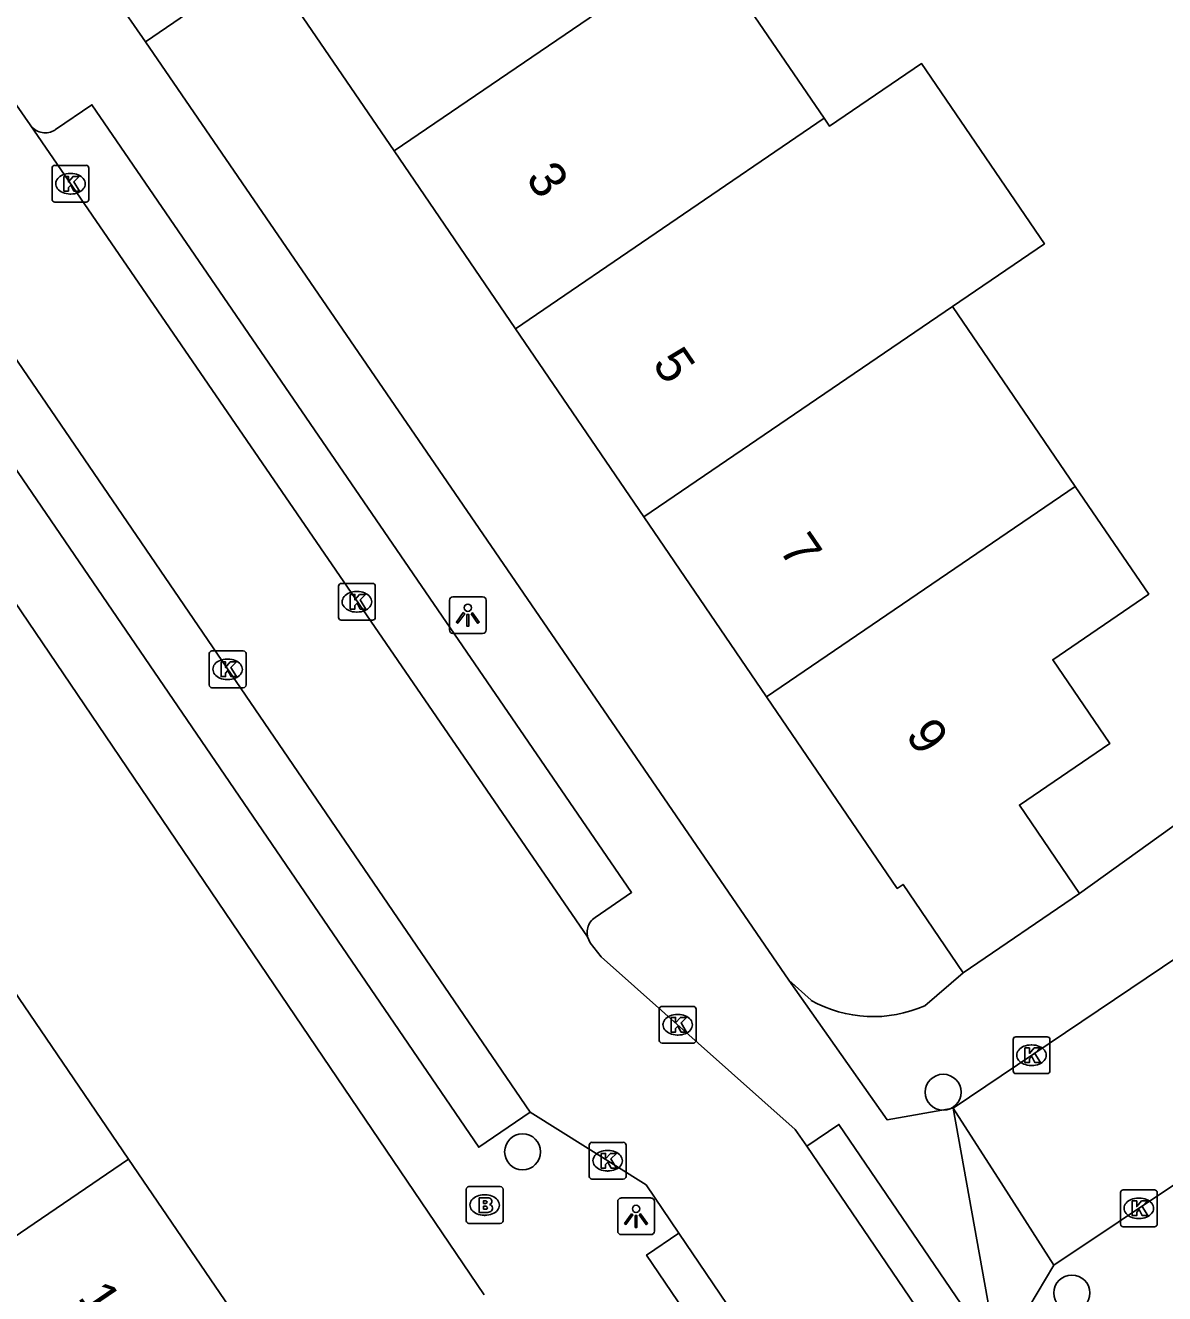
# Model space of a CAD drawing. Extents: x 157466 to 158888, y 383063 to 384677.
# Drawn here: x 158177.25 to 158208.24, y 383877.18 to 383911.68 of the extents above; entities that cross this region are included whole.
import ezdxf

# ---------------------------------------------------------------- set-up
doc = ezdxf.new("R2010")
doc.units = 0
for name, color, linetype in [('IMGEO_Boom', 7, 'Continuous'), ('IMGEO_Brandkraan', 7, 'Continuous'), ('IMGEO_Kolk', 7, 'Continuous'), ('IMGEO_Lichtpunt', 7, 'Continuous'), ('IMGEO_Pand', 7, 'Continuous'), ('IMGEO_Pand_nummerreeks', 7, 'Continuous'), ('IMGEO_Rijbaan_lokaal_open', 7, 'Continuous'), ('IMGEO_Voetpad_open', 7, 'Continuous')]:
    doc.layers.add(name, color=color, linetype=linetype)

msp = doc.modelspace()

# ---------------------------------------------------------------- linework, layer by layer
at = {"layer": 'IMGEO_Boom'}
for centre in [(158202.218, 383882.655), (158190.78, 383881.033), (158205.719, 383877.193)]:
    msp.add_circle(centre, 0.489, dxfattribs=at)
at = {"layer": 'IMGEO_Brandkraan'}
for p, q in [((158189.246, 383879.16), (158189.246, 383880.012)), ((158189.321, 383880.086), (158190.173, 383880.086)), ((158190.247, 383880.012), (158190.247, 383879.16)), ((158189.734, 383879.866), (158189.759, 383879.866)), ((158189.757, 383879.306), (158189.732, 383879.306)), ((158190.173, 383879.086), (158189.321, 383879.086))]:
    msp.add_line(p, q, dxfattribs=at)
for points in [[(158189.246, 383879.16), (158189.246, 383880.012)], [(158189.321, 383880.086), (158190.173, 383880.086)], [(158190.247, 383880.012), (158190.247, 383879.16)], [(158189.594, 383879.786), (158189.594, 383879.386), (158189.807, 383879.386)], [(158189.825, 383879.786), (158189.594, 383879.786)], [(158189.773, 383879.705), (158189.719, 383879.705), (158189.719, 383879.629)], [(158189.719, 383879.629), (158189.772, 383879.629)], [(158189.781, 383879.553), (158189.719, 383879.553), (158189.719, 383879.472)], [(158189.719, 383879.472), (158189.781, 383879.472)], [(158190.173, 383879.086), (158189.321, 383879.086)]]:
    msp.add_lwpolyline(points, dxfattribs=at)
for centre, radius, start, end in [((158189.323, 383880.01), 0.0765, 91.552, 178.448), ((158189.323, 383880.01), 0.0765, 91.552, 178.448), ((158190.171, 383880.01), 0.0765, 1.552, 88.448), ((158190.171, 383880.01), 0.0765, 1.552, 88.448), ((158189.774, 383879.667), 0.0379, 267.8285, 90.9355), ((158189.829, 383879.641), 0.145, 59.4692, 91.5367), ((158189.854, 383879.688), 0.0922, 285.5137, 58.1501), ((158189.859, 383879.496), 0.105, 301.3115, 78.989), ((158189.782, 383879.512), 0.0404, 269.8759, 90.5077), ((158189.813, 383879.637), 0.251, 268.6676, 293.5347), ((158189.323, 383879.162), 0.0765, 181.552, 268.448), ((158189.323, 383879.162), 0.0765, 181.552, 268.448), ((158190.171, 383879.162), 0.0765, 271.552, 358.448), ((158190.171, 383879.162), 0.0765, 271.552, 358.448)]:
    msp.add_arc(centre, radius, start, end, dxfattribs=at)
for centre, major_axis, ratio, start_param, end_param in [((158189.733, 383879.586), (-0.387, 0.002), 0.722429, 4.712389, 7.853982), ((158189.758, 383879.586), (-0.39, 0.002), 0.717154, 1.570796, 4.712389)]:
    msp.add_ellipse(centre, major_axis=major_axis, ratio=ratio, start_param=start_param, end_param=end_param, dxfattribs=at)
at = {"layer": 'IMGEO_Kolk'}
for p, q in [((158178.055, 383907.875), (158178.907, 383907.875)), ((158177.98, 383906.949), (158177.98, 383907.801)), ((158178.468, 383907.655), (158178.493, 383907.655)), ((158178.981, 383907.801), (158178.981, 383906.949)), ((158178.907, 383906.875), (158178.055, 383906.875)), ((158178.491, 383907.095), (158178.466, 383907.095)), ((158185.847, 383896.5), (158186.699, 383896.5)), ((158185.772, 383895.574), (158185.772, 383896.426)), ((158186.26, 383896.28), (158186.285, 383896.28)), ((158186.773, 383896.426), (158186.773, 383895.574)), ((158186.699, 383895.5), (158185.847, 383895.5)), ((158186.283, 383895.72), (158186.258, 383895.72)), ((158182.255, 383893.737), (158182.255, 383894.589)), ((158182.33, 383894.663), (158183.182, 383894.663)), ((158182.743, 383894.443), (158182.768, 383894.443)), ((158183.256, 383894.589), (158183.256, 383893.737)), ((158182.766, 383893.883), (158182.741, 383893.883)), ((158183.182, 383893.663), (158182.33, 383893.663)), ((158194.497, 383884.066), (158194.497, 383884.918)), ((158194.572, 383884.992), (158195.424, 383884.992)), ((158194.985, 383884.772), (158195.01, 383884.772)), ((158195.498, 383884.918), (158195.498, 383884.066)), ((158195.008, 383884.212), (158194.983, 383884.212)), ((158204.122, 383883.237), (158204.122, 383884.089)), ((158204.197, 383884.163), (158205.049, 383884.163)), ((158205.123, 383884.089), (158205.123, 383883.237)), ((158195.424, 383883.992), (158194.572, 383883.992)), ((158204.61, 383883.943), (158204.635, 383883.943)), ((158204.633, 383883.383), (158204.608, 383883.383)), ((158205.049, 383883.163), (158204.197, 383883.163)), ((158192.592, 383880.366), (158192.592, 383881.218)), ((158192.667, 383881.292), (158193.519, 383881.292)), ((158193.08, 383881.072), (158193.105, 383881.072)), ((158193.593, 383881.218), (158193.593, 383880.366)), ((158193.519, 383880.292), (158192.667, 383880.292)), ((158193.103, 383880.512), (158193.078, 383880.512)), ((158207.042, 383879.071), (158207.042, 383879.923)), ((158207.117, 383879.997), (158207.969, 383879.997)), ((158208.043, 383879.923), (158208.043, 383879.071)), ((158207.53, 383879.777), (158207.555, 383879.777)), ((158207.969, 383878.997), (158207.117, 383878.997)), ((158207.553, 383879.217), (158207.528, 383879.217))]:
    msp.add_line(p, q, dxfattribs=at)
for points in [[(158178.055, 383907.875), (158178.907, 383907.875)], [(158177.98, 383906.949), (158177.98, 383907.801)], [(158178.301, 383907.575), (158178.424, 383907.575), (158178.424, 383907.424), (158178.554, 383907.575), (158178.718, 383907.575), (158178.572, 383907.424), (158178.725, 383907.175), (158178.573, 383907.175), (158178.488, 383907.339), (158178.424, 383907.272), (158178.424, 383907.175), (158178.301, 383907.175), (158178.301, 383907.575)], [(158178.981, 383907.801), (158178.981, 383906.949)], [(158178.907, 383906.875), (158178.055, 383906.875)], [(158185.847, 383896.5), (158186.699, 383896.5)], [(158185.772, 383895.574), (158185.772, 383896.426)], [(158186.093, 383896.2), (158186.216, 383896.2), (158186.216, 383896.049), (158186.346, 383896.2), (158186.51, 383896.2), (158186.364, 383896.049), (158186.517, 383895.8), (158186.365, 383895.8), (158186.28, 383895.964), (158186.216, 383895.897), (158186.216, 383895.8), (158186.093, 383895.8), (158186.093, 383896.2)], [(158186.773, 383896.426), (158186.773, 383895.574)], [(158186.699, 383895.5), (158185.847, 383895.5)], [(158182.255, 383893.737), (158182.255, 383894.589)], [(158182.33, 383894.663), (158183.182, 383894.663)], [(158183.256, 383894.589), (158183.256, 383893.737)], [(158182.576, 383894.363), (158182.699, 383894.363), (158182.699, 383894.212), (158182.829, 383894.363), (158182.993, 383894.363), (158182.847, 383894.212), (158183, 383893.963), (158182.848, 383893.963), (158182.763, 383894.127), (158182.699, 383894.06), (158182.699, 383893.963), (158182.576, 383893.963), (158182.576, 383894.363)], [(158183.182, 383893.663), (158182.33, 383893.663)], [(158194.497, 383884.066), (158194.497, 383884.918)], [(158194.572, 383884.992), (158195.424, 383884.992)], [(158195.498, 383884.918), (158195.498, 383884.066)], [(158194.818, 383884.692), (158194.941, 383884.692), (158194.941, 383884.541), (158195.071, 383884.692), (158195.235, 383884.692), (158195.089, 383884.541), (158195.242, 383884.292), (158195.09, 383884.292), (158195.005, 383884.456), (158194.941, 383884.389), (158194.941, 383884.292), (158194.818, 383884.292), (158194.818, 383884.692)], [(158204.122, 383883.237), (158204.122, 383884.089)], [(158204.197, 383884.163), (158205.049, 383884.163)], [(158205.123, 383884.089), (158205.123, 383883.237)], [(158195.424, 383883.992), (158194.572, 383883.992)], [(158204.443, 383883.863), (158204.566, 383883.863), (158204.566, 383883.712), (158204.696, 383883.863), (158204.86, 383883.863), (158204.714, 383883.712), (158204.867, 383883.463), (158204.715, 383883.463), (158204.63, 383883.627), (158204.566, 383883.56), (158204.566, 383883.463), (158204.443, 383883.463), (158204.443, 383883.863)], [(158205.049, 383883.163), (158204.197, 383883.163)], [(158192.592, 383880.366), (158192.592, 383881.218)], [(158192.667, 383881.292), (158193.519, 383881.292)], [(158192.913, 383880.992), (158193.036, 383880.992), (158193.036, 383880.841), (158193.166, 383880.992), (158193.33, 383880.992), (158193.184, 383880.841), (158193.337, 383880.592), (158193.185, 383880.592), (158193.1, 383880.756), (158193.036, 383880.689), (158193.036, 383880.592), (158192.913, 383880.592), (158192.913, 383880.992)], [(158193.593, 383881.218), (158193.593, 383880.366)], [(158193.519, 383880.292), (158192.667, 383880.292)], [(158207.042, 383879.071), (158207.042, 383879.923)], [(158207.117, 383879.997), (158207.969, 383879.997)], [(158208.043, 383879.923), (158208.043, 383879.071)], [(158207.363, 383879.697), (158207.486, 383879.697), (158207.486, 383879.546), (158207.616, 383879.697), (158207.78, 383879.697), (158207.634, 383879.546), (158207.787, 383879.297), (158207.635, 383879.297), (158207.55, 383879.461), (158207.486, 383879.394), (158207.486, 383879.297), (158207.363, 383879.297), (158207.363, 383879.697)], [(158207.969, 383878.997), (158207.117, 383878.997)]]:
    msp.add_lwpolyline(points, dxfattribs=at)
for centre, start, end in [((158178.057, 383907.799), 91.552, 178.448), ((158178.057, 383907.799), 91.552, 178.448), ((158178.905, 383907.799), 1.552, 88.448), ((158178.905, 383907.799), 1.552, 88.448), ((158178.057, 383906.951), 181.552, 268.448), ((158178.057, 383906.951), 181.552, 268.448), ((158178.905, 383906.951), 271.552, 358.448), ((158178.905, 383906.951), 271.552, 358.448), ((158185.849, 383896.424), 91.552, 178.448), ((158185.849, 383896.424), 91.552, 178.448), ((158186.697, 383896.424), 1.552, 88.448), ((158186.697, 383896.424), 1.552, 88.448), ((158185.849, 383895.576), 181.552, 268.448), ((158185.849, 383895.576), 181.552, 268.448), ((158186.697, 383895.576), 271.552, 358.448), ((158186.697, 383895.576), 271.552, 358.448), ((158182.332, 383894.587), 91.552, 178.448), ((158182.332, 383894.587), 91.552, 178.448), ((158183.18, 383894.587), 1.552, 88.448), ((158183.18, 383894.587), 1.552, 88.448), ((158182.332, 383893.739), 181.552, 268.448), ((158182.332, 383893.739), 181.552, 268.448), ((158183.18, 383893.739), 271.552, 358.448), ((158183.18, 383893.739), 271.552, 358.448), ((158194.574, 383884.916), 91.552, 178.448), ((158194.574, 383884.916), 91.552, 178.448), ((158195.422, 383884.916), 1.552, 88.448), ((158195.422, 383884.916), 1.552, 88.448), ((158194.574, 383884.068), 181.552, 268.448), ((158194.574, 383884.068), 181.552, 268.448), ((158195.422, 383884.068), 271.552, 358.448), ((158195.422, 383884.068), 271.552, 358.448), ((158204.199, 383884.087), 91.552, 178.448), ((158204.199, 383884.087), 91.552, 178.448), ((158205.047, 383884.087), 1.552, 88.448), ((158205.047, 383884.087), 1.552, 88.448), ((158204.199, 383883.239), 181.552, 268.448), ((158204.199, 383883.239), 181.552, 268.448), ((158205.047, 383883.239), 271.552, 358.448), ((158205.047, 383883.239), 271.552, 358.448), ((158192.669, 383881.216), 91.552, 178.448), ((158192.669, 383881.216), 91.552, 178.448), ((158193.517, 383881.216), 1.552, 88.448), ((158193.517, 383881.216), 1.552, 88.448), ((158192.669, 383880.368), 181.552, 268.448), ((158192.669, 383880.368), 181.552, 268.448), ((158193.517, 383880.368), 271.552, 358.448), ((158193.517, 383880.368), 271.552, 358.448), ((158207.119, 383879.921), 91.552, 178.448), ((158207.119, 383879.921), 91.552, 178.448), ((158207.967, 383879.921), 1.552, 88.448), ((158207.967, 383879.921), 1.552, 88.448), ((158207.119, 383879.073), 181.552, 268.448), ((158207.119, 383879.073), 181.552, 268.448), ((158207.967, 383879.073), 271.552, 358.448), ((158207.967, 383879.073), 271.552, 358.448)]:
    msp.add_arc(centre, 0.0765, start, end, dxfattribs=at)
for centre, major_axis, ratio, start_param, end_param in [((158178.467, 383907.375), (-0.387, 0.002), 0.722429, 4.712389, 7.853982), ((158178.492, 383907.375), (-0.39, 0.002), 0.717154, 1.570796, 4.712389), ((158186.259, 383896), (-0.387, 0.002), 0.722429, 4.712389, 7.853982), ((158186.284, 383896), (-0.39, 0.002), 0.717154, 1.570796, 4.712389), ((158182.742, 383894.163), (-0.387, 0.002), 0.722429, 4.712389, 7.853982), ((158182.767, 383894.163), (-0.39, 0.002), 0.717154, 1.570796, 4.712389), ((158194.984, 383884.492), (-0.387, 0.002), 0.722429, 4.712389, 7.853982), ((158195.009, 383884.492), (-0.39, 0.002), 0.717154, 1.570796, 4.712389), ((158204.609, 383883.663), (-0.387, 0.002), 0.722429, 4.712389, 7.853982), ((158204.634, 383883.663), (-0.39, 0.002), 0.717154, 1.570796, 4.712389), ((158193.079, 383880.792), (-0.387, 0.002), 0.722429, 4.712389, 7.853982), ((158193.104, 383880.792), (-0.39, 0.002), 0.717154, 1.570796, 4.712389), ((158207.529, 383879.497), (-0.387, 0.002), 0.722429, 4.712389, 7.853982), ((158207.554, 383879.497), (-0.39, 0.002), 0.717154, 1.570796, 4.712389)]:
    msp.add_ellipse(centre, major_axis=major_axis, ratio=ratio, start_param=start_param, end_param=end_param, dxfattribs=at)
at = {"layer": 'IMGEO_Lichtpunt'}
for p, q in [((158188.791, 383896.04), (158188.791, 383895.233)), ((158188.791, 383896.04), (158188.791, 383895.233)), ((158189.693, 383896.135), (158188.885, 383896.135)), ((158189.693, 383896.135), (158188.885, 383896.135)), ((158189.787, 383895.233), (158189.787, 383896.04)), ((158189.787, 383895.233), (158189.787, 383896.04)), ((158188.885, 383895.139), (158189.693, 383895.139)), ((158188.885, 383895.139), (158189.693, 383895.139)), ((158193.367, 383879.683), (158193.367, 383878.876)), ((158193.367, 383879.683), (158193.367, 383878.876)), ((158194.269, 383879.778), (158193.461, 383879.778)), ((158194.269, 383879.778), (158193.461, 383879.778)), ((158194.363, 383878.876), (158194.363, 383879.683)), ((158194.363, 383878.876), (158194.363, 383879.683)), ((158193.461, 383878.782), (158194.269, 383878.782)), ((158193.461, 383878.782), (158194.269, 383878.782))]:
    msp.add_line(p, q, dxfattribs=at)
for points in [[(158189.165, 383895.704), (158189.204, 383895.676), (158189.016, 383895.414), (158188.978, 383895.441), (158189.165, 383895.704)], [(158189.267, 383895.656), (158189.314, 383895.656), (158189.314, 383895.334), (158189.267, 383895.334), (158189.267, 383895.656)], [(158189.377, 383895.676), (158189.415, 383895.703), (158189.602, 383895.441), (158189.563, 383895.413), (158189.377, 383895.676)], [(158193.741, 383879.347), (158193.78, 383879.319), (158193.592, 383879.057), (158193.554, 383879.084), (158193.741, 383879.347)], [(158193.843, 383879.299), (158193.89, 383879.299), (158193.89, 383878.977), (158193.843, 383878.977), (158193.843, 383879.299)], [(158193.953, 383879.319), (158193.991, 383879.346), (158194.178, 383879.084), (158194.139, 383879.056), (158193.953, 383879.319)]]:
    msp.add_lwpolyline(points, dxfattribs=at)
for centre in [(158189.29, 383895.838), (158193.866, 383879.481)]:
    msp.add_circle(centre, 0.0994, dxfattribs=at)
for centre, start, end in [((158188.885, 383896.04), 90, 180), ((158188.885, 383896.04), 90, 180), ((158189.693, 383896.04), 0, 90), ((158189.693, 383896.04), 0, 90), ((158188.885, 383895.233), 180, 270), ((158188.885, 383895.233), 180, 270), ((158189.693, 383895.233), 270, 0), ((158189.693, 383895.233), 270, 360), ((158193.461, 383879.683), 90, 180), ((158193.461, 383879.683), 90, 180), ((158194.269, 383879.683), 0, 90), ((158194.269, 383879.683), 0, 90), ((158193.461, 383878.876), 180, 270), ((158193.461, 383878.876), 180, 270), ((158194.269, 383878.876), 270, 0), ((158194.269, 383878.876), 270, 360)]:
    msp.add_arc(centre, 0.0946, start, end, dxfattribs=at)
at = {"layer": 'IMGEO_Pand'}
for points in [[(158187.286, 383908.267), (158195.681, 383913.992)], [(158198.981, 383909.155), (158195.681, 383913.992)], [(158187.286, 383908.267), (158183.753, 383913.448)], [(158198.981, 383909.155), (158199.13, 383908.937), (158201.633, 383910.644), (158204.975, 383905.744), (158202.472, 383904.037)], [(158190.585, 383903.43), (158198.981, 383909.155)], [(158190.585, 383903.43), (158187.286, 383908.267)], [(158202.472, 383904.037), (158194.076, 383898.312)], [(158202.472, 383904.037), (158205.814, 383899.139)], [(158194.076, 383898.312), (158190.585, 383903.43)], [(158205.814, 383899.139), (158197.417, 383893.412)], [(158205.931, 383888.066), (158204.293, 383890.469), (158206.754, 383892.147), (158205.2, 383894.423), (158207.813, 383896.208), (158205.814, 383899.139)], [(158197.417, 383893.412), (158194.076, 383898.312)], [(158202.767, 383885.907), (158201.127, 383888.31), (158200.97, 383888.203), (158197.417, 383893.412)], [(158202.767, 383885.907), (158205.931, 383888.066)], [(158176.93, 383885.429), (158180.061, 383880.838)], [(158180.061, 383880.838), (158172.98, 383876.007)], [(158180.061, 383880.838), (158183.336, 383876.038), (158182.612, 383875.544), (158182.351, 383875.366)]]:
    msp.add_lwpolyline(points, dxfattribs=at)
at = {"layer": 'IMGEO_Rijbaan_lokaal_open'}
for points in [[(158177.382, 383908.978), (158176.79, 383909.842), (158174.641, 383912.98), (158174.14, 383913.71)], [(158202.489, 383882.225), (158214.323, 383890.192), (158220.295, 383894.284), (158227.34, 383899.111), (158243.23, 383909.982)], [(158172.66, 383908.948), (158190.985, 383882.115)], [(158192.548, 383886.887), (158177.382, 383908.978)], [(158246, 383905.83), (158244.954, 383905.077), (158243.701, 383904.239), (158224.74, 383891.195), (158221.792, 383889.169), (158213.929, 383883.767), (158205.233, 383877.954)], [(158198.51, 383881.184), (158198.198, 383881.643), (158192.921, 383886.341), (158192.621, 383886.721), (158192.548, 383886.887)], [(158190.985, 383882.115), (158194.14, 383880.137), (158195.032, 383878.82)], [(158205.233, 383877.954), (158203.861, 383880.09), (158202.489, 383882.225)], [(158202.842, 383874.815), (158198.51, 383881.184)], [(158195.032, 383878.82), (158199.317, 383872.492)]]:
    msp.add_lwpolyline(points, dxfattribs=at)
at = {"layer": 'IMGEO_Voetpad_open'}
for points in [[(158183.753, 383913.448), (158180.524, 383911.235)], [(158179.681, 383912.464), (158180.524, 383911.235)], [(158180.524, 383911.235), (158198.023, 383885.701)], [(158177.382, 383908.978), (158177.409, 383908.942), (158177.439, 383908.909), (158177.472, 383908.879), (158177.507, 383908.851), (158177.545, 383908.827), (158177.584, 383908.807), (158177.626, 383908.79), (158177.669, 383908.777), (158177.712, 383908.767), (158177.757, 383908.762), (158177.801, 383908.761), (158177.846, 383908.763), (158177.89, 383908.77), (158177.934, 383908.78), (158177.976, 383908.795), (158178.017, 383908.813), (158178.056, 383908.834), (158178.077, 383908.848), (158179.063, 383909.523), (158193.744, 383888.093), (158192.753, 383887.413), (158192.717, 383887.387), (158192.684, 383887.357), (158192.654, 383887.325), (158192.627, 383887.29), (158192.603, 383887.253), (158192.582, 383887.214), (158192.565, 383887.174), (158192.551, 383887.131), (158192.542, 383887.088), (158192.536, 383887.044), (158192.534, 383887), (158192.536, 383886.956), (158192.543, 383886.912), (158192.548, 383886.887)], [(158172.528, 383908.253), (158171.542, 383907.579), (158189.586, 383881.16), (158190.985, 383882.115)], [(158189.73, 383877.146), (158169.711, 383906.69)], [(158218.925, 383896.851), (158217.723, 383896.262), (158208.444, 383889.868), (158205.931, 383888.066)], [(158201.719, 383885.01), (158202.767, 383885.907)], [(158198.023, 383885.701), (158198.625, 383885.156)], [(158198.023, 383885.701), (158200.692, 383881.905), (158202.489, 383882.225)], [(158203.718, 383875.411), (158202.489, 383882.225)], [(158198.51, 383881.184), (158199.386, 383881.78), (158203.718, 383875.411)], [(158199.317, 383872.492), (158198.439, 383871.898), (158194.154, 383878.226), (158195.032, 383878.82)], [(158205.233, 383877.954), (158204.324, 383876.428), (158205.651, 383874.482)]]:
    msp.add_lwpolyline(points, dxfattribs=at)
msp.add_arc((158200.317, 383888.16), 3.448, 240.6079, 293.9888, dxfattribs=at)

# ---------------------------------------------------------------- texts
at = {"layer": 'IMGEO_Pand_nummerreeks'}
for s, rotation, p in [('3', 304.2938, (158190.845, 383907.522)), ('5', 304.2913, (158194.288, 383902.473)), ('7', 304.2913, (158197.732, 383897.424)), ('9', 304.2938, (158201.175, 383892.375)), ('12', 304.3028, (158178.661, 383877.071))]:
    msp.add_text(s, height=1, rotation=rotation, dxfattribs=at).set_placement(p)

doc.saveas('drawing.dxf')
